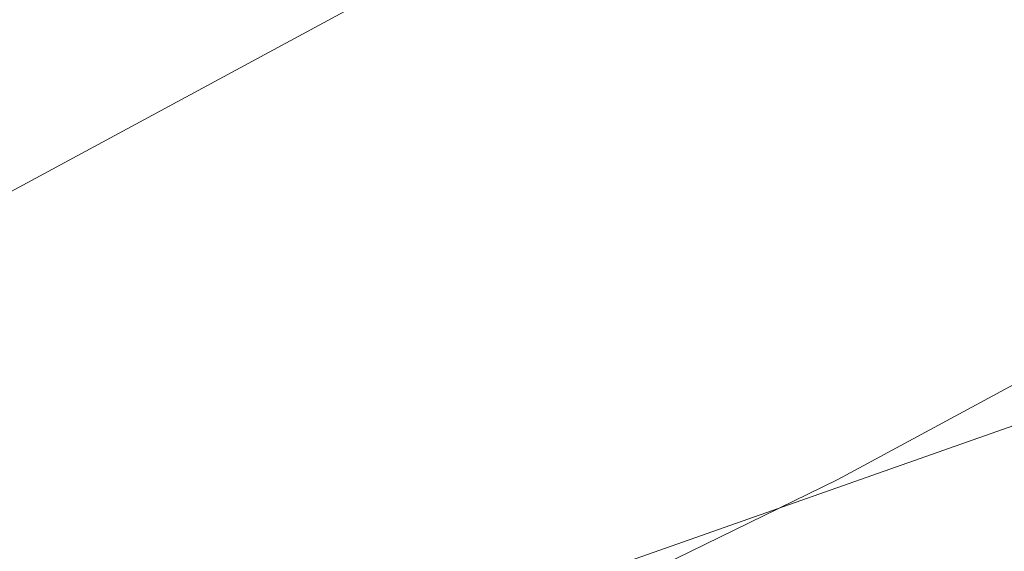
# Model space of a CAD drawing. Extents: x 1620613 to 1693141, y 557269 to 607790.
# Tile 936 of 1056: x 1620877.937 to 1620879.478, y 607338.018 to 607338.85. Entities that reach past the tile are written whole.
import ezdxf

# ---------------------------------------------------------------- set-up
doc = ezdxf.new("R2010")
doc.units = 0
doc.header["$LTSCALE"] = 10
doc.header["$MEASUREMENT"] = 0
for name, pattern in [('DGN Style 2', [7.346996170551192, 4.408197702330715, -2.938798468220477]), ('DGN Style 3', [10.28579463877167, 7.346996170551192, -2.938798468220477]), ('DGN Style 5', [5.142897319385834, 2.204098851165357, -2.938798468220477])]:
    doc.linetypes.add(name, pattern=pattern)
for name, color, linetype, lineweight in [('DT_X_Contour_Minor', 136, 'DGN Style 3', 0), ('PV_X_Driveway', 7, 'DGN Style 5', 0), ('SV_X_Top_of_Bank', 97, 'DGN Style 2', 0)]:
    doc.layers.add(name, color=color, linetype=linetype, lineweight=lineweight)

# ---------------------------------------------------------------- blocks, each defined once
blk = doc.blocks.new('*U1004')
at = {"layer": 'DT_X_Contour_Minor', "transparency": 33554559, "flags": 128}
for points, elevation in [([(-17.45736527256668, 52.90326992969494), (-21.39895877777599, 50.0977725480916), (-22.17212463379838, 49.54786270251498), (-22.80236784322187, 49.10048918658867), (-23.28968840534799, 48.75565200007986), (-23.63408632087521, 48.51335114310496), (-24.36191723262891, 48.00393063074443), (-24.86158497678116, 47.58533965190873), (-25.8147150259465, 46.71163209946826), (-27.22130737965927, 45.38280797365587), (-29.08136203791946, 43.59886727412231), (-34.64612420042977, 38.23486997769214), (-36.47441867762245, 36.47166088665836), (-37.78573048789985, 35.20503158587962), (-38.58005963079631, 34.43498207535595), (-38.85740610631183, 34.16151235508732), (-38.94539676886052, 34.04400650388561), (-38.93639807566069, 34.00681650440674), (-38.93534537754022, 33.99954533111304), (-38.93604386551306, 33.99367038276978), (-38.93849353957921, 33.98919165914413), (-38.94269439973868, 33.98610916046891), (-38.95623160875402, 33.97975079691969), (-38.96354734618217, 33.97610134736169), (-38.97534165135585, 33.96992177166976), (-38.99161452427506, 33.96121206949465), (-39.01236596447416, 33.94997224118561), (-39.11965601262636, 33.89161608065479), (-41.00425999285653, 32.35813691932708), (-41.41850579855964, 32.06585747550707), (-41.85355579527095, 31.84622449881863), (-42.30940998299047, 31.69923798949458), (-42.78606836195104, 31.62489794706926), (-45.05901724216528, 31.44748617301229), (-45.41155417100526, 31.3261421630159), (-45.47864930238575, 31.30298905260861), (-45.52884744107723, 31.28553429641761), (-45.56214858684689, 31.27377789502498), (-45.57855274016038, 31.26771984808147), (-45.60682844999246, 31.25629857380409), (-45.61209900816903, 31.25412344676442), (-45.61557950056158, 31.25263748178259), (-45.6172699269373, 31.25184067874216), (-45.61939097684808, 31.2506347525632), (-45.6221740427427, 31.24922665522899), (-45.63966620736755, 31.24067520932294), (-45.69890002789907, 31.21193393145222), (-45.82608510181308, 31.15654833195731), (-46.17424678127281, 31.00658998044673), (-46.74338506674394, 30.76205887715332), (-47.53349995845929, 30.42295502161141), (-49.93510847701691, 29.39258107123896), (-50.87372427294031, 28.98969278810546), (-51.88836527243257, 28.55380840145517), (-52.97903147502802, 28.08492791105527), (-54.14572288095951, 27.5830513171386), (-57.35826690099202, 26.20071892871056), (-58.58553470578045, 25.6693915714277), (-59.85793010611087, 25.11215879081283), (-61.17545310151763, 24.52902058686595), (-62.53810369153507, 23.91997695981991), (-66.2320087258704, 22.26132005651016), (-67.60640780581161, 21.64488324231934), (-68.95917626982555, 21.0395654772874), (-70.29031411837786, 20.44536676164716), (-71.5998213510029, 19.8622870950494), (-75.06299981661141, 18.3222333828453), (-76.39654123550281, 17.72836383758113), (-77.7997816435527, 17.10179548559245), (-79.27272104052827, 16.44252832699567), (-80.81535942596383, 15.7505623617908), (-85.0219937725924, 13.86172137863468), (-86.5189906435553, 13.18894839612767), (-87.85500549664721, 12.58726018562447), (-89.03003833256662, 12.05665674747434), (-90.04408915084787, 11.5971380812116), (-92.53358197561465, 10.46653466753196), (-93.46605290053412, 10.0434813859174), (-94.39634605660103, 9.622274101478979), (-95.32446144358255, 9.202912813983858), (-96.25039906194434, 8.785397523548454), (-98.7166623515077, 7.674484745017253), (-99.58089384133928, 7.285275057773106), (-100.32389084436, 6.950830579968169), (-100.9456533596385, 6.671151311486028), (-101.4461813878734, 6.446237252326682), (-102.6192768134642, 5.919486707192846), (-103.0579989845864, 5.720960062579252), (-103.4943439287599, 5.520443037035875), (-103.9283116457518, 5.317935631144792), (-104.3599021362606, 5.113437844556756), (-105.5076404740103, 4.565456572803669), (-105.9101584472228, 4.373629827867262), (-106.2569086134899, 4.209135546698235), (-106.5478909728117, 4.071973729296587), (-106.7831055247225, 3.962144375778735), (-107.3359872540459, 3.705709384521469), (-107.582444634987, 3.592054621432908), (-107.907155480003, 3.44341657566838), (-108.3101197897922, 3.25979524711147), (-108.7913375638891, 3.041190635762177), (-110.1789229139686, 2.411600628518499), (-110.6338851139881, 2.205665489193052), (-110.9580827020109, 2.060052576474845), (-111.1515156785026, 1.974761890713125), (-111.214184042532, 1.949793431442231), (-111.2069468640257, 1.96364050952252), (-111.2115937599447, 1.964845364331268), (-111.2309623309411, 1.958074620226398), (-111.2650525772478, 1.943328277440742), (-111.3138644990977, 1.920606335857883), (-111.4636585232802, 1.849380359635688), (-111.5138489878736, 1.825879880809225), (-111.5520748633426, 1.808797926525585), (-111.5783361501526, 1.798134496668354), (-111.5926328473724, 1.793889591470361), (-111.6148045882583, 1.791127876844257), (-111.6289791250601, 1.786770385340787), (-111.6548739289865, 1.775769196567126), (-111.6924890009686, 1.758124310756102), (-111.7418243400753, 1.733835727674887), (-111.8890122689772, 1.660207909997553), (-111.9556566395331, 1.62680212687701), (-112.0451988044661, 1.581805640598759), (-112.1576387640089, 1.525218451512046), (-112.2929765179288, 1.457040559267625), (-112.9779808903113, 1.111832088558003), (-114.4292185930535, -2.077517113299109), (-114.7156034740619, -2.707376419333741), (-114.9527991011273, -3.230090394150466), (-115.140805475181, -3.645659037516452), (-115.2796225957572, -3.954082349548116), (-115.5842159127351, -4.633684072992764), (-115.7192088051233, -4.895647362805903), (-115.8957424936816, -5.171835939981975), (-116.1138169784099, -5.46224980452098), (-116.373432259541, -5.766888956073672), (-117.6818987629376, -7.221730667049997), (-120.7368154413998, -10.20587712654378), (-121.3553677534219, -10.7922755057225), (-121.9017746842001, -11.27255073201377), (-122.3760362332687, -11.64670280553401), (-122.7781524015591, -11.91473172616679), (-123.7542683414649, -12.48797797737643), (-124.3046113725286, -12.81351193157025), (-125.2235535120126, -13.36017910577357), (-126.5110947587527, -14.1279794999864), (-128.1672351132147, -15.11691311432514), (-133.0750748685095, -18.04891371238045), (-134.6900997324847, -19.01396191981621), (-135.8542945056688, -19.71010609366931), (-136.5676591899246, -20.13734623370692), (-136.8301937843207, -20.29568234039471), (-136.929179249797, -20.35937324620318), (-137.0337521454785, -20.42665931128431), (-137.273231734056, -20.58074932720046), (-137.6476180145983, -20.82164329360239), (-138.1569109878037, -21.14934121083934), (-139.6949011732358, -22.1389409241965), (-140.3494626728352, -22.54464155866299), (-141.1596545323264, -23.01954367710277), (-142.125476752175, -23.56364727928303), (-143.2469293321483, -24.17695236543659), (-148.8435122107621, -27.20051289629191), (-155.6668337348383, -30.52728392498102), (-156.9690717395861, -31.16036576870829), (-157.9515050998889, -31.63385228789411), (-158.6141338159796, -31.9477434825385), (-158.9569578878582, -32.10203935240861), (-159.4447492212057, -32.30070123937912), (-159.6311749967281, -32.37850830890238), (-159.8246088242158, -32.46293310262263), (-160.0250507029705, -32.55397562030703), (-160.232500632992, -32.65163586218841), (-160.7950445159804, -32.9208868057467), (-161.0059018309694, -33.00597154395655), (-161.2165658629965, -33.05928755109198), (-161.4270366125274, -33.08083482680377), (-161.6373140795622, -33.07061337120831), (-162.1977962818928, -33.00099784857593), (-162.5945986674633, -33.09803384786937), (-163.3646441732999, -33.44135348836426), (-164.5079327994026, -34.03095676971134), (-166.0244645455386, -34.86684369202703), (-170.5662066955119, -37.42425367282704), (-172.2728793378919, -38.35526261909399), (-173.9865906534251, -39.23023197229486), (-175.7073406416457, -40.04916173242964), (-177.435129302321, -40.81205189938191), (-182.0519506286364, -42.77170622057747), (-183.6363930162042, -43.44221749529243), (-184.9271041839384, -43.98401057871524), (-185.9240841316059, -44.39708547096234), (-186.6273328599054, -44.68144217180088), (-188.1110211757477, -45.26810245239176), (-188.6012821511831, -45.46267125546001), (-188.9592988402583, -45.60638245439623), (-189.1850712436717, -45.69923604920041), (-189.2785993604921, -45.74123203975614), (-189.3516819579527, -45.78541120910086), (-189.6950575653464, -45.99428155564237), (-190.6703724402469, -46.58775821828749), (-192.2776265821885, -47.56584119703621), (-194.5168199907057, -48.92853049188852), (-201.330588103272, -53.07517703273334), (-203.5688460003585, -54.43730063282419), (-205.1732936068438, -55.41368652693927), (-206.143930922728, -56.00433471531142), (-206.4807579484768, -56.20924519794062), (-206.5338829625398, -56.24135621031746), (-206.56011325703, -56.25664552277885), (-206.5989603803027, -56.27843020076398), (-206.6504243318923, -56.30671024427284), (-206.71450511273, -56.34148565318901), (-207.042988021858, -56.51892674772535), (-216.8652858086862, -60.26712173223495), (-218.7128353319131, -60.9722375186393), (-220.04592770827, -61.48121559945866), (-220.8645629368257, -61.79405597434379), (-221.1687410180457, -61.91075864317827), (-221.2939397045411, -61.96044881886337), (-221.6560887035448, -62.10013437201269), (-222.648636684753, -62.48192339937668), (-224.2715836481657, -63.10581590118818), (-226.5249295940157, -63.97181187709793), (-233.3743840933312, -66.60393911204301), (-235.7518862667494, -67.51956538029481), (-237.7473019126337, -68.29234875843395), (-239.3606310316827, -68.92228924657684), (-240.5918736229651, -69.40938684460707), (-243.3657384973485, -70.51785658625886), (-244.3541457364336, -70.9117544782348), (-245.2389687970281, -71.2620958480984), (-246.0202076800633, -71.56888069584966), (-246.6978623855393, -71.83210902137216), (-248.3668293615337, -72.47597585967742), (-248.9959418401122, -72.7096468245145), (-249.6315540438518, -72.92775959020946), (-250.2736659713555, -73.1303141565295), (-250.922277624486, -73.31731052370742), (-252.6605749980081, -73.79522323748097), (-253.3777047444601, -73.97307582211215), (-254.2253709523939, -74.14819904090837), (-255.2035736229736, -74.32059289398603), (-256.3123127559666, -74.49025738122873), (-259.4429990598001, -74.9390568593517), (-259.9788609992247, -75.2542390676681), (-259.2384320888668, -75.86318608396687), (-257.2217123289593, -76.76589790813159), (-253.9287017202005, -77.96237454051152), (-243.4456189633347, -81.5446653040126), (-239.9443442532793, -82.67948381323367), (-237.3028321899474, -83.39722126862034), (-235.5210827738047, -83.69787767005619), (-234.599096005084, -83.58145301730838), (-233.2868148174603, -82.71487920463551), (-232.5237475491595, -82.61634619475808), (-231.218756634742, -82.97067752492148), (-229.3718420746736, -83.77787319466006), (-226.9830038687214, -85.03793320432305), (-219.8902037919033, -89.00191234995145), (-217.497983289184, -90.29225249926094), (-215.6409218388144, -91.19028858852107), (-214.3190194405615, -91.6960206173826), (-213.532276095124, -91.80944858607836), (-212.1478392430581, -91.58885108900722), (-211.5918114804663, -91.45855411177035), (-210.9620558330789, -91.23311130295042), (-210.2585722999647, -90.91252266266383), (-209.4813608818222, -90.49678819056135), (-207.310493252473, -89.26130182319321), (-206.5328441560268, -88.82721764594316), (-205.8280475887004, -88.45157989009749), (-205.1961035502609, -88.13438855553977), (-204.6370120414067, -87.87564364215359), (-203.2432380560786, -87.26358576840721), (-202.625732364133, -87.00239332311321), (-201.8185457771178, -86.67785939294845), (-200.8216782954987, -86.28998397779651), (-199.63512991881, -85.83876707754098), (-196.2180930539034, -84.55106669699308), (-194.9945850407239, -84.07257631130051), (-193.8868386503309, -83.60288043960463), (-192.8948538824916, -83.14197908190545), (-192.018630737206, -82.68987223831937), (-189.8363845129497, -81.49598000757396), (-188.9887605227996, -81.05798606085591), (-188.0825732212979, -80.63942339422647), (-187.1178226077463, -80.2402920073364), (-186.0945086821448, -79.86059190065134), (-183.2875871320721, -78.87396665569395), (-182.3396351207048, -78.53955701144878), (-181.6009702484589, -78.276297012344), (-181.0715925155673, -78.08418665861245), (-180.7515019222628, -77.96322594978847), (-180.1769765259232, -77.73553025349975), (-179.8737207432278, -77.61785036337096), (-179.3948474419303, -77.4355824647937), (-178.7403566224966, -77.1887265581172), (-177.9102482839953, -76.87728264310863), (-175.4624693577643, -75.96064819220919), (-174.3456440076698, -75.53590440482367), (-172.8310021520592, -74.94914888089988), (-170.9185437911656, -74.20038162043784), (-168.6082689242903, -73.28960262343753), (-161.9171139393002, -70.64484298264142), (-159.6972275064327, -69.7679149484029), (-158.0559344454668, -69.12070057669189), (-156.9932347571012, -68.70319986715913), (-156.5091284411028, -68.51541282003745), (-155.9896360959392, -68.32093224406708), (-155.7559475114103, -68.21733815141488), (-155.4445010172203, -68.05241630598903), (-155.0552966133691, -67.82616670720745), (-154.5883343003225, -67.5385893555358), (-153.2394242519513, -66.68994607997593), (-152.7152412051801, -66.37564430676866), (-152.1543746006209, -66.06922144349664), (-151.5568244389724, -65.77067749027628), (-150.9225907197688, -65.480012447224), (-149.182389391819, -64.71541087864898), (-148.3115284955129, -64.34412459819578), (-147.0040968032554, -63.80371693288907), (-145.2600943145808, -63.09418788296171), (-143.0795210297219, -62.21553744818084), (-136.6825645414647, -59.64697444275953), (-134.4940270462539, -58.77966739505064), (-132.726131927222, -58.10416850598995), (-131.378879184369, -57.62047777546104), (-130.4522688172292, -57.32859520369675), (-128.5421643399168, -56.8059858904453), (-127.9128130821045, -56.63172460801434), (-127.4573376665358, -56.50089774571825), (-127.1757380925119, -56.41350530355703), (-127.0680143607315, -56.36954728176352), (-126.9710139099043, -56.26575682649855), (-126.7956728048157, -56.1396739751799), (-126.7287661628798, -56.11255874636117), (-126.6031924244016, -56.08524856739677), (-126.418951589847, -56.05774343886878), (-126.176043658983, -56.03004336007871), (-125.4500663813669, -55.9559165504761), (-125.2042487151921, -55.92880988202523), (-125.0112786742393, -55.90308498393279), (-124.8711562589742, -55.87874185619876), (-124.7838814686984, -55.85578049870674), (-124.6216121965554, -55.79639257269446), (-124.5715618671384, -55.77771408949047), (-124.5431128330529, -55.76621958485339), (-124.5362650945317, -55.76190905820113), (-124.5510186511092, -55.76478251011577), (-124.6191631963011, -55.78202368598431), (-124.5718470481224, -55.75624373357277), (-124.3787901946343, -55.66597299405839), (-124.0399926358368, -55.511211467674), (-123.555454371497, -55.29195915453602), (-122.0690313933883, -54.62129860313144), (-121.5602130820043, -54.39369512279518), (-121.1485753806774, -54.21388009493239), (-120.834118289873, -54.0818535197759), (-120.6168418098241, -53.99761539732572), (-120.1670120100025, -53.83669834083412), (-119.9940170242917, -53.77017708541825), (-119.8124044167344, -53.69130111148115), (-119.622174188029, -53.60007041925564), (-119.42332633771, -53.49648500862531), (-118.8815752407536, -53.20378428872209), (-118.7012260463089, -53.10660114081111), (-118.5664917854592, -53.03457723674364), (-118.4773724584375, -52.98771257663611), (-118.4338680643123, -52.96600716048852), (-118.378676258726, -52.94167170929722), (-118.3462711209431, -52.92746957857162), (-118.2904495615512, -52.90311477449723), (-118.211211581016, -52.86860729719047), (-118.108557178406, -52.82394714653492), (-117.8035902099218, -52.69131651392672), (-117.7033780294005, -52.64756809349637), (-117.6314667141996, -52.61579580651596), (-117.5878562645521, -52.59599965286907), (-117.5725466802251, -52.58817963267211), (-117.5694556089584, -52.58329442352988), (-117.5023191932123, -52.5537070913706), (-117.3032282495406, -52.46860900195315), (-116.9721827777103, -52.32800015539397), (-116.5091827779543, -52.1318805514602), (-115.0985767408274, -51.53488059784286), (-114.5787590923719, -51.31273690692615), (-114.0772606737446, -51.09405579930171), (-113.594081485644, -50.87883727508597), (-113.1292215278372, -50.66708133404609), (-111.914020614, -50.10701560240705), (-111.4423497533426, -49.89071825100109), (-110.938737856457, -49.6618754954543), (-110.4031849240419, -49.42048733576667), (-109.8356909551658, -49.16655377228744), (-108.2797856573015, -48.47267039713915), (-107.637205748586, -48.18686541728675), (-106.8763949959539, -47.84986300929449), (-105.9973533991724, -47.46166317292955), (-105.0000809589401, -47.02226590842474), (-102.1830466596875, -45.78227663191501), (-101.0416261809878, -45.27859689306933), (-99.730140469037, -44.69754963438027), (-98.24858952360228, -44.03913485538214), (-96.59697334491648, -43.3033525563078), (-91.96590989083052, -41.23810973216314), (-90.26453862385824, -40.47824782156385), (-88.63372241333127, -39.7475942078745), (-87.07346125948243, -39.0461488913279), (-85.58375516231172, -38.37391187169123), (-81.70527897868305, -36.62022421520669), (-80.33508533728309, -36.00080075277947), (-79.13336155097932, -35.4577961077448), (-78.1001076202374, -34.99121027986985), (-77.23532354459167, -34.60104326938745), (-75.15385914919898, -33.66248966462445), (-74.2553197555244, -33.25839136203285), (-73.12079987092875, -32.75001165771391), (-71.75029949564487, -32.13735055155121), (-70.14381862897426, -31.4204080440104), (-65.54522899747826, -29.36951948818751), (-63.95151954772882, -28.65803548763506), (-62.61933342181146, -28.0617499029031), (-61.54867061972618, -27.58066273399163), (-60.73953114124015, -27.21477398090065), (-58.93052363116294, -26.39266852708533), (-58.31693849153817, -26.11331703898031), (-57.83293870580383, -25.89184166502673), (-57.47852427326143, -25.72824240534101), (-57.25369519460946, -25.62251925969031), (-56.82693145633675, -25.41775902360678), (-56.65531035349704, -25.33478436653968), (-56.46051984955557, -25.23943057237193), (-56.24255994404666, -25.13169764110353), (-56.0014306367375, -25.01158557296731), (-55.32752661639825, -24.67478120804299), (-55.05126318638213, -24.53896794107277), (-54.72790091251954, -24.38413141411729), (-54.35743979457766, -24.21027162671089), (-53.93987983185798, -24.01738857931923), (-52.76358814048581, -23.47766943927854), (-52.37750348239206, -23.30100356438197), (-52.10146827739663, -23.1757952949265), (-51.93548252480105, -23.10204463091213), (-51.87954622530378, -23.07975157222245), (-51.87711536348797, -23.08891355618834), (-51.86492463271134, -23.08638447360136), (-51.83017558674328, -23.07192573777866), (-51.77286822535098, -23.04553734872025), (-51.69300254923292, -23.00721930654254), (-51.44994965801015, -22.88913165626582), (-51.31643438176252, -22.82435836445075), (-51.09817822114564, -22.71860422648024), (-50.7951811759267, -22.5718692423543), (-50.40744324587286, -22.38415341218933), (-48.4002708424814, -21.41252423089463), (-48.36751615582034, -20.77412141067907), (-48.22934931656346, -20.45036320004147), (-47.82888652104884, -19.75268977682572), (-47.16612776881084, -18.68110114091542), (-46.24107306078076, -17.23559729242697), (-43.42453256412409, -12.8823667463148), (-42.35470139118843, -11.39228932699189), (-41.25761324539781, -10.18697997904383), (-40.13326812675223, -9.266438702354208), (-38.98166603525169, -8.63066549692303), (-35.87438449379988, -7.314961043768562), (-34.83209626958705, -6.873628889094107), (-34.0356927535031, -6.536410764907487), (-33.48517394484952, -6.303306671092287), (-33.18053984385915, -6.174316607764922), (-32.69602851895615, -5.96916181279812), (-32.28319507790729, -5.712428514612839), (-31.40807824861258, -5.096094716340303), (-30.07067803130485, -4.120160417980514), (-28.27099442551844, -2.784625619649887), (-22.85546029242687, 1.256267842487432), (-20.95785962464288, 2.654420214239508), (-19.32670822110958, 3.818207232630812), (-17.96200608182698, 4.747628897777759), (-16.86375320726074, 5.442685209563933), (-14.29034455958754, 6.983681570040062), (-13.4230960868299, 7.5066692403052), (-12.75140715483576, 7.919884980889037), (-12.2752777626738, 8.223328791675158), (-11.99470791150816, 8.417000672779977), (-11.50726769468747, 8.787096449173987), (-11.10789761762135, 9.047810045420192), (-10.27536754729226, 9.552379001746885), (-9.009677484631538, 10.30080331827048), (-7.310827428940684, 11.2930829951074), (-2.203013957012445, 14.26430261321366), (-0.4445038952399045, 15.288643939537), (1.00016618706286, 16.13325320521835), (2.130996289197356, 16.79813040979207), (2.947986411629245, 17.28327555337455), (4.70817343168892, 18.33735318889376), (5.556006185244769, 18.85372868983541), (6.779364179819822, 19.61229696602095), (8.37824741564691, 20.61305801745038), (10.35265589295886, 21.85601184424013), (16.11844548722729, 25.49347908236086), (18.05360645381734, 26.71963120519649), (19.53474715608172, 27.66998714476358), (20.56186759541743, 28.34454690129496), (21.13496777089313, 28.7433104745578), (22.05787455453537, 29.43895175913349), (22.41446905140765, 29.54562768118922), (22.79207245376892, 29.34392448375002), (23.19068476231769, 28.83384216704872), (23.61030597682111, 28.01538073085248), (25.61755909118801, 23.47634274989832)], 0.6000414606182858), ([(-19.69856338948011, 52.66703538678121), (-22.97917621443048, 50.33200244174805), (-23.62268697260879, 49.87430905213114), (-24.14724232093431, 49.50195728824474), (-24.55284226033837, 49.21494715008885), (-24.83948679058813, 49.01327863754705), (-25.44526499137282, 48.58928477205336), (-25.8611415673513, 48.24088889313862), (-26.65443764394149, 47.51369665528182), (-27.82515322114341, 46.40770805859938), (-29.37328829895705, 44.92292310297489), (-34.00487450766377, 40.45843474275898), (-35.55615833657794, 38.95139871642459), (-36.73632016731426, 37.77865690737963), (-37.54535999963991, 36.94020931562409), (-37.98327783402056, 36.43605594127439), (-39.16094306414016, 34.86336003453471), (-39.04050473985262, 34.36560984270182), (-39.02641544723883, 34.2682926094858), (-39.03576399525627, 34.18966242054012), (-39.06855038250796, 34.12971927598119), (-39.12477461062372, 34.0884631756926), (-39.30595633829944, 34.00336296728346), (-39.40387001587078, 33.95451880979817), (-39.56172475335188, 33.87181149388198), (-39.77952055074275, 33.75524101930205), (-40.05725740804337, 33.6048073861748), (-41.49322521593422, 32.82376972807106), (-41.86682246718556, 32.51977822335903), (-41.94894109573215, 32.46183777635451), (-42.03518387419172, 32.41829850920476), (-42.12555080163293, 32.3891604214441), (-42.22004187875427, 32.37442351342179), (-42.67062325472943, 32.33925402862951), (-44.52491818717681, 31.70100150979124), (-44.87782919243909, 31.57921938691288), (-45.14186437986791, 31.48740981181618), (-45.31702374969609, 31.42557278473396), (-45.40330730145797, 31.39370830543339), (-45.51489568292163, 31.34869975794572), (-45.55203357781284, 31.33363400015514), (-45.57975597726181, 31.3221931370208), (-45.59806288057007, 31.31437716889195), (-45.60695428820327, 31.31018609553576), (-45.61811071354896, 31.30384309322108), (-45.63274925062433, 31.29643669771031), (-45.6682975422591, 31.2789747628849), (-45.72475558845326, 31.25145728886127), (-45.80212338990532, 31.21388427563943), (-46.03631719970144, 31.10028218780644), (-46.21665420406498, 31.01860475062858), (-46.58201985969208, 30.85877400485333), (-47.13241416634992, 30.62078995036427), (-47.86783712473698, 30.30465258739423), (-50.07566988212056, 29.35741520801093), (-50.93855268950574, 28.98703429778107), (-51.87132654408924, 28.58631960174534), (-52.87399144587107, 28.15527112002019), (-53.94654739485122, 27.69388885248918), (-56.89988465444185, 26.42309109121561), (-58.06257946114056, 25.91916534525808), (-59.33566093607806, 25.36048642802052), (-60.71912907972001, 24.74705433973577), (-62.21298389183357, 24.07886908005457), (-66.34377894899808, 22.22403749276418), (-67.84851839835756, 21.54901817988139), (-69.2646404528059, 20.915083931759), (-70.59214511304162, 20.32223474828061), (-71.83103237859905, 19.77047062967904), (-75.01657522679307, 18.35387973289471), (-76.27740395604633, 17.79226561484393), (-77.67073300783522, 17.16986643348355), (-79.19656238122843, 16.48668218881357), (-80.85489207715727, 15.74271288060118), (-85.45377169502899, 13.67774797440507), (-87.07017853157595, 12.95140588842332), (-88.4702393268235, 12.32110330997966), (-89.65395408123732, 11.78684023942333), (-90.62132279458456, 11.34861667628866), (-92.9125113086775, 10.30807318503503), (-93.7707048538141, 9.91871885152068), (-94.62689410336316, 9.531063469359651), (-95.48107905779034, 9.145107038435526), (-96.33325971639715, 8.76084955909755), (-98.60306907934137, 7.738428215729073), (-99.40987567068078, 7.375095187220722), (-100.1279384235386, 7.051912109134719), (-100.7572573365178, 6.768878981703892), (-101.2978324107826, 6.525995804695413), (-102.6210408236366, 5.93184059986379), (-103.1047424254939, 5.713238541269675), (-103.5634409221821, 5.503048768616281), (-103.9971363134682, 5.301271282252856), (-104.4058285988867, 5.107906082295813), (-105.4623372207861, 4.603481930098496), (-105.8398135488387, 4.423677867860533), (-106.1798610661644, 4.26258379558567), (-106.4824797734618, 4.120199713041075), (-106.747669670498, 3.996525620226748), (-107.4049376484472, 3.691674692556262), (-107.6804949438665, 3.564470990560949), (-108.0142158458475, 3.411498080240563), (-108.406100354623, 3.232755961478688), (-108.8561484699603, 3.028244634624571), (-110.1338282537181, 2.448522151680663), (-110.552566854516, 2.259257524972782), (-110.8505228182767, 2.126255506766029), (-111.0276961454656, 2.049516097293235), (-111.08408683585, 2.029039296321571), (-111.0734184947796, 2.049451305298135), (-111.080268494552, 2.051227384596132), (-111.1088197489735, 2.041246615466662), (-111.1590722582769, 2.01950899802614), (-111.2310260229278, 1.986014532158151), (-111.4518377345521, 1.881020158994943), (-111.5258236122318, 1.846378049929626), (-111.582172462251, 1.821197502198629), (-111.6208842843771, 1.805478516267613), (-111.6419590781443, 1.799221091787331), (-111.6746424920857, 1.795150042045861), (-111.6955372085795, 1.788726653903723), (-111.7337087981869, 1.772509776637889), (-111.7891572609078, 1.746499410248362), (-111.8618825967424, 1.710695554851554), (-112.0788526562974, 1.602160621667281), (-112.1770932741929, 1.55291708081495), (-112.3090875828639, 1.486587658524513), (-112.4748355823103, 1.403172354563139), (-112.6743372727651, 1.302671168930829), (-113.6841037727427, 0.7937985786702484), (-115.0783100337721, -2.270214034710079), (-115.3522554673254, -2.863819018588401), (-115.5765747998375, -3.331485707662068), (-115.7512680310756, -3.67321410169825), (-115.8763351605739, -3.88900420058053), (-116.1436793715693, -4.296526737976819), (-116.3361288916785, -4.53254616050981), (-116.712969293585, -4.934962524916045), (-117.2742005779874, -5.503775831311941), (-118.0198227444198, -6.238986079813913), (-120.2540030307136, -8.421409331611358), (-121.0628229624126, -9.181990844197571), (-121.8136475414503, -9.82691794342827), (-122.5064767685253, -10.35619062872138), (-123.1413106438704, -10.76980890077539), (-124.7568738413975, -11.71858507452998), (-125.4910743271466, -12.1518302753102), (-126.4820033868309, -12.73998374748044), (-127.7296610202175, -13.48304549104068), (-129.2340472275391, -14.38101550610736), (-133.5880485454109, -16.98214657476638), (-135.0237390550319, -17.84016853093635), (-136.0653095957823, -18.46338609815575), (-136.7127601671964, -18.85179927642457), (-136.9660907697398, -19.0054080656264), (-137.1161457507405, -19.10195898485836), (-137.6377050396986, -19.43754950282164), (-141.3087850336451, -21.79965801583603), (-142.3010540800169, -22.41467155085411), (-143.5292477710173, -23.13458965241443), (-144.9933661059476, -23.95941232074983), (-146.6934090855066, -24.88913955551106), (-155.1774338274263, -29.47264397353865), (-158.1466348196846, -30.92030429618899), (-158.713309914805, -31.19579288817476), (-159.1408204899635, -31.40183281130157), (-159.4291665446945, -31.53842406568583), (-159.5783480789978, -31.60556665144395), (-159.7906128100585, -31.69201532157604), (-159.8883121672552, -31.73380688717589), (-160.0222116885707, -31.79434508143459), (-160.1923113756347, -31.87362990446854), (-160.3986112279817, -31.97166135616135), (-160.9970110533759, -32.25807406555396), (-161.2066706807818, -32.35040008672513), (-161.3868496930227, -32.41256861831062), (-161.5375480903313, -32.44457966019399), (-161.6587658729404, -32.44643321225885), (-161.9427058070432, -32.41116603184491), (-162.2622683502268, -32.52707462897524), (-163.0080010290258, -32.90125080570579), (-164.1799038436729, -33.53369456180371), (-165.7779767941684, -34.42440589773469), (-170.6077315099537, -37.14399289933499), (-172.4226320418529, -38.13404136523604), (-174.2450176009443, -39.06449651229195), (-176.0748881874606, -39.93535834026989), (-177.9122438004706, -40.74662684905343), (-182.8218388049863, -42.83055178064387), (-184.4818742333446, -43.53374406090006), (-185.779784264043, -44.08037720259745), (-186.7155688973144, -44.47045120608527), (-187.2892281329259, -44.70396607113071), (-188.3361522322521, -45.11792686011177), (-188.6820914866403, -45.25521901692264), (-188.9347161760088, -45.35662489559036), (-189.0940263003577, -45.42214449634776), (-189.1600218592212, -45.451777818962), (-189.2115905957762, -45.4829516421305), (-189.4617345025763, -45.63511273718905), (-190.1734896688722, -46.0682156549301), (-191.3468560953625, -46.78226039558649), (-201.688822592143, -53.07604850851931), (-205.38679917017, -54.64874049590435), (-205.8096564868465, -54.82854462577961), (-206.0697906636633, -54.93912351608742), (-206.167201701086, -54.98047716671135), (-206.2714584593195, -55.02426665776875), (-208.0122552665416, -55.75542891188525), (-208.5894353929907, -55.98843138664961), (-209.5623374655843, -56.36879869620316), (-210.9309614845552, -56.89653084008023), (-212.695307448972, -57.57162781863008), (-217.9278592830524, -59.56837287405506), (-219.6532586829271, -60.22691584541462), (-220.9050430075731, -60.70498596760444), (-221.6832122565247, -61.00258324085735), (-221.9877664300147, -61.11970766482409), (-222.1684241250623, -61.19140899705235), (-222.5113793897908, -61.32394815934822), (-223.404751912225, -61.66778964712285), (-224.8485416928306, -62.22293346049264), (-226.8427487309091, -62.98937959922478), (-232.8945238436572, -65.31497240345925), (-235.0483319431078, -66.14522009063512), (-236.9709249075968, -66.89176854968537), (-238.6623027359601, -67.5546177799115), (-240.1224654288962, -68.13376778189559), (-243.7079457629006, -69.56656881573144), (-244.9504880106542, -70.0621904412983), (-245.9890045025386, -70.47445454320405), (-246.8234952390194, -70.80336112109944), (-247.453960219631, -71.0489101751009), (-248.8631658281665, -71.59256428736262), (-249.4288484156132, -71.79934764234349), (-250.068991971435, -72.0119571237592), (-250.7835964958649, -72.23039273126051), (-251.57266198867, -72.45465446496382), (-253.7761179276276, -73.0604539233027), (-254.6851475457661, -73.28589885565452), (-255.7596444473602, -73.50788405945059), (-256.9996086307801, -73.72640953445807), (-258.4050400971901, -73.94147528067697), (-262.3734803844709, -74.51037096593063), (-263.0527359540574, -74.90989415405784), (-262.1141724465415, -75.68179195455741), (-259.5577898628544, -76.8260643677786), (-255.3835882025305, -78.34271139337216), (-242.0952916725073, -82.8836029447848), (-237.6840457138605, -84.33988916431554), (-234.4165302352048, -85.3030791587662), (-232.2927452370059, -85.77317292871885), (-231.3126907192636, -85.75017047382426), (-230.2241859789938, -85.03136896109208), (-229.5912405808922, -84.9496382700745), (-228.508782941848, -85.24354733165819), (-226.9768130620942, -85.91309614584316), (-224.995330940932, -86.95828471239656), (-219.112028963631, -90.24630722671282), (-217.1124980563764, -91.31418354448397), (-215.5263818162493, -92.05179561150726), (-214.3536802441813, -92.45914342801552), (-213.5943933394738, -92.53622699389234), (-212.1208478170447, -92.30143083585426), (-211.5290315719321, -92.16274735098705), (-210.858741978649, -91.92279401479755), (-210.1099790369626, -91.58157082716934), (-209.28274274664, -91.13907778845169), (-206.9721481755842, -89.82406988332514), (-206.1693524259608, -89.3729833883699), (-205.4939111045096, -89.0059798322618), (-204.9458242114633, -88.72305921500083), (-204.5250917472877, -88.52422153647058), (-203.5729444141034, -88.10609831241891), (-203.0896583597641, -87.90451251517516), (-202.3539106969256, -87.61334754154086), (-201.3657014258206, -87.2326033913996), (-200.1250305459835, -86.76228006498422), (-196.4799593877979, -85.38864562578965), (-195.1748011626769, -84.87822341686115), (-193.9931298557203, -84.3771826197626), (-192.9349454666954, -83.88552323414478), (-192.0002479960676, -83.40324526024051), (-189.6723706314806, -82.12967921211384), (-188.7681808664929, -81.66245595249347), (-187.8015195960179, -81.21596070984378), (-186.7723868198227, -80.79019348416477), (-185.6807825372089, -80.38515427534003), (-182.6865424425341, -79.33268707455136), (-181.6753293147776, -78.97596076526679), (-180.8873700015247, -78.69513223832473), (-180.3226645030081, -78.49020149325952), (-179.9812128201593, -78.36116853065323), (-179.3683467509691, -78.11827767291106), (-179.0742228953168, -78.00374266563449), (-178.6515008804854, -77.84230578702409), (-178.1001807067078, -77.63396703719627), (-177.4202623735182, -77.37872641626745), (-175.4356826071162, -76.63554893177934), (-174.4497595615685, -76.25938664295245), (-172.9804252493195, -75.68828288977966), (-171.0276796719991, -74.92223767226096), (-168.5915228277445, -73.96125099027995), (-161.4505562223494, -71.13869788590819), (-159.0869534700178, -70.20488320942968), (-157.3518701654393, -69.52035400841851), (-156.2453063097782, -69.08511028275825), (-155.7672619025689, -68.89915203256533), (-155.3305027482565, -68.73564399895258), (-155.1340308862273, -68.64854807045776), (-154.8721846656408, -68.50989130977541), (-154.5449640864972, -68.31967371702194), (-154.1523691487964, -68.07789529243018), (-153.0182835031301, -67.36440505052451), (-152.5775806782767, -67.10015827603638), (-152.1060364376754, -66.84253563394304), (-151.6036507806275, -66.5915371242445), (-151.0704237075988, -66.34716274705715), (-149.6073629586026, -65.7043299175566), (-148.8065406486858, -65.3646077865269), (-147.5013692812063, -64.82756601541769), (-145.6918488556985, -64.09320460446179), (-143.3779793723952, -63.16152355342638), (-136.5351953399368, -60.41394789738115), (-134.2126801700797, -59.4912702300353), (-132.377222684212, -58.78391897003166), (-131.0288228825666, -58.29189411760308), (-130.1674807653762, -58.01519567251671), (-128.5199786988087, -57.56443502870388), (-127.9697858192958, -57.40625049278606), (-127.5548337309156, -57.26976736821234), (-127.275122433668, -57.15498565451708), (-127.1306519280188, -57.06190535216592), (-126.7720180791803, -56.67816723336), (-126.1237401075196, -56.21200879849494), (-125.9842667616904, -56.12277422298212), (-125.843680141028, -56.05485268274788), (-125.7019802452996, -56.00824417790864), (-125.5591670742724, -55.98294870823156), (-125.1768475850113, -55.94391150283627), (-125.0332902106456, -55.9244748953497), (-124.8893577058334, -55.89544297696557), (-124.7450500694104, -55.85681574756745), (-124.6003673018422, -55.80859320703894), (-124.2140464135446, -55.66720601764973), (-124.0948896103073, -55.62273741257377), (-124.0271598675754, -55.59537198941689), (-124.0108571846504, -55.58510974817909), (-124.0459815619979, -55.59195068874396), (-124.2082159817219, -55.63299743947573), (-124.2072954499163, -55.62203224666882), (-124.0828580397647, -55.5583516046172), (-123.8349037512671, -55.44195551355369), (-123.4634325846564, -55.27284397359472), (-122.3081536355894, -54.75159260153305), (-121.9045513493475, -54.57178320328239), (-121.5602037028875, -54.42329353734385), (-121.2751106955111, -54.30612360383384), (-121.0492723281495, -54.22027340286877), (-120.5260428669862, -54.03309917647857), (-120.3248199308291, -53.95572350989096), (-120.1135732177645, -53.86397717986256), (-119.8923027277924, -53.75786018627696), (-119.6610084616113, -53.63737252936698), (-119.0308587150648, -53.29691122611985), (-118.8210815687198, -53.18387050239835), (-118.6643624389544, -53.10009430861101), (-118.5607013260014, -53.04558264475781), (-118.5100982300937, -53.02033551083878), (-118.445900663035, -52.99202919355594), (-118.4082079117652, -52.9755096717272), (-118.3432778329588, -52.94718084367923), (-118.2511104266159, -52.90704270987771), (-117.7769766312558, -52.70082302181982), (-117.6604126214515, -52.64993608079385), (-117.5767673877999, -52.61297944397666), (-117.5260409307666, -52.58995311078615), (-117.5082332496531, -52.58085708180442), (-117.5046378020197, -52.57517474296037), (-117.4425207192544, -52.54752018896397), (-117.2588660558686, -52.46881828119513), (-116.9536738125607, -52.33906901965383), (-116.5269439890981, -52.15827240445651), (-115.2269476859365, -51.60808495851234), (-114.7389264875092, -51.39922886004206), (-114.2498601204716, -51.18530114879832), (-113.759748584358, -50.96630182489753), (-113.2685918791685, -50.74223088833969), (-111.95744710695, -50.13794624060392), (-111.4485363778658, -49.90457154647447), (-110.9051627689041, -49.65766094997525), (-110.327326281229, -49.39721445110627), (-109.7150269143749, -49.12323204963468), (-108.0362780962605, -48.37456444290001), (-107.3639307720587, -48.07542310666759), (-106.6059504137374, -47.73949980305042), (-105.7623370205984, -47.3667945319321), (-104.833090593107, -46.95730729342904), (-102.2409227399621, -45.8162987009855), (-101.1565342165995, -45.33762621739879), (-99.84749453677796, -44.75736521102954), (-98.31380370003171, -44.07551568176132), (-96.55546170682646, -43.29207762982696), (-91.56701484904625, -41.06745812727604), (-89.76278223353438, -40.26181413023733), (-88.09141953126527, -39.51334676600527), (-86.5529267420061, -38.82205603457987), (-85.14730386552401, -38.18794193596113), (-81.57613607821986, -36.57320651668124), (-80.31450878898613, -36.00286264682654), (-79.20800276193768, -35.5028826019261), (-78.25661799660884, -35.07326638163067), (-77.46035449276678, -34.7140139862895), (-75.54381349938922, -33.84982603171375), (-74.6826008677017, -33.4626414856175), (-73.53636871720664, -32.9492288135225), (-72.10511704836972, -32.3095880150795), (-70.38884586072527, -31.54371909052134), (-65.43209666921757, -29.33309779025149), (-63.72753570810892, -28.57223248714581), (-62.33141471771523, -27.94760255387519), (-61.24373369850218, -27.45920798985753), (-60.4644926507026, -27.1070487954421), (-58.797769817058, -26.34960476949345), (-58.23244526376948, -26.09222523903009), (-57.78651372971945, -25.88816966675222), (-57.45997521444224, -25.73743805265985), (-57.25282971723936, -25.64003039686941), (-56.85963241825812, -25.45137525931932), (-56.69481242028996, -25.37157956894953), (-56.49525040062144, -25.27368385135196), (-56.26094635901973, -25.15768810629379), (-55.99190029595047, -25.02359233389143), (-55.22812143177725, -24.64187023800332), (-54.92668235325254, -24.49329798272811), (-54.59519926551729, -24.3338727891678), (-54.23367216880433, -24.16359465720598), (-53.84210106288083, -23.98246358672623), (-52.75785276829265, -23.48497681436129), (-52.40194051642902, -23.32227899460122), (-52.14738998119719, -23.20730061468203), (-51.99420116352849, -23.14004167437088), (-51.94237406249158, -23.12050217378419), (-51.93931741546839, -23.13202275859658), (-51.92398838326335, -23.12884260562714), (-51.8802937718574, -23.11066170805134), (-51.8082335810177, -23.07748006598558), (-51.70780781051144, -23.02929767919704), (-51.40218498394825, -22.88081032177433), (-51.2431828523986, -22.80366298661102), (-50.99539357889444, -22.68358649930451), (-50.65881716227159, -22.5205808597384), (-48.98076792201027, -21.70824775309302), (-48.57046440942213, -21.50972802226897), (-48.27906813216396, -21.36896756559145), (-48.10657908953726, -21.28596638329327), (-48.0529972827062, -21.26072447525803), (-48.06865544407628, -21.27042508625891), (-48.07115256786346, -21.27239256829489), (-48.06690031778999, -21.27101955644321), (-48.05589869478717, -21.26630605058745), (-48.03814769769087, -21.25825205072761), (-47.9818125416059, -21.2323207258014), (-47.96044154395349, -21.22566803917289), (-47.93857991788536, -21.22515847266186), (-47.91622766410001, -21.23079202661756), (-47.89338478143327, -21.24256870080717), (-47.78563986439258, -21.31186046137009), (-47.20908225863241, -20.90700073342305), (-46.97236126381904, -20.63230061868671), (-46.50929439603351, -19.98171158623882), (-45.81988165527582, -18.95523363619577), (-44.90412304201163, -17.55286676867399), (-42.16030557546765, -13.31203656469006), (-41.1331361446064, -11.86680070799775), (-40.10949095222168, -10.71171579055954), (-39.08936999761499, -9.846781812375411), (-38.07277328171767, -9.271998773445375), (-33.76517537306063, -7.448048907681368), (-33.0203968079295, -7.132690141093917), (-32.59842122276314, -6.954014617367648), (-32.18856481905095, -6.692880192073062), (-31.27547729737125, -6.043483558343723), (-29.85915865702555, -5.005824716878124), (-27.93960889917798, -3.579903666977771), (-22.1498347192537, 0.740235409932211), (-20.14911241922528, 2.218233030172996), (-18.4892761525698, 3.412121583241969), (-17.17032592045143, 4.321901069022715), (-16.19226172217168, 4.947571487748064), (-14.03860523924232, 6.237213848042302), (-13.30746693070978, 6.678956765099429), (-12.7292943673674, 7.036953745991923), (-12.30408755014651, 7.311204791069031), (-12.03184647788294, 7.501709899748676), (-11.50982461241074, 7.898062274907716), (-11.08212105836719, 8.177272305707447), (-10.19052679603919, 8.71763811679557), (-8.835041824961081, 9.519159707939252), (-7.015666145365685, 10.5818370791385), (-1.545476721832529, 13.76385110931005), (0.3151866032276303, 14.84732790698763), (1.794534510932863, 15.71124777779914), (2.892567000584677, 16.35561072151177), (3.609284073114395, 16.78041673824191), (5.012109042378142, 17.62049021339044), (5.76226761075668, 18.07900135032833), (6.960624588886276, 18.82447965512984), (8.607179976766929, 19.85692512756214), (10.70193377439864, 21.17633776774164), (16.88554178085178, 25.07739436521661), (18.93543929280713, 26.37318279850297), (20.44742582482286, 27.33475565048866), (21.42150137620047, 27.96211292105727), (21.85766594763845, 28.25525461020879), (22.30355683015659, 28.59134500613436), (22.50757434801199, 28.57112496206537), (22.78520873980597, 28.25839703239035), (23.13646000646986, 27.65316121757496), (23.56132814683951, 26.75541751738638), (25.71581884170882, 21.88342851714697)], 1.00004144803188)]:
    blk.add_lwpolyline(points, dxfattribs=dict(at, elevation=elevation))

msp = doc.modelspace()

# ---------------------------------------------------------------- linework, layer by layer
at = {"layer": 'PV_X_Driveway', "extrusion": (-0.06840491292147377, 0.09722345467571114, 0.9929090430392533), "elevation": -50776.94618662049, "flags": 128}
msp.add_lwpolyline([(-1675197.499388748, 432992.9258386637), (-1675193.486980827, 432991.2320525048), (-1675186.401155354, 432990.7443540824), (-1675173.477796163, 432991.3626955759), (-1675157.216023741, 432992.231291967), (-1675138.055450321, 432993.8163605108), (-1675115.649521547, 432995.5191143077), (-1675093.712223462, 432995.5584470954), (-1675072.389942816, 432993.8570568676), (-1675059.619387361, 432992.1641317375), (-1675043.90788481, 432988.1059208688), (-1675031.516761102, 432983.3011168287), (-1675013.58286424, 432975.0375323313)], dxfattribs=at)
at = {"layer": 'SV_X_Top_of_Bank', "extrusion": (0.007114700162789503, -0.05176716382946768, 0.9986338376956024), "elevation": -18855.21206843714, "flags": 128}
msp.add_lwpolyline([(1688341.399474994, 380495.2335694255), (1688359.531308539, 380495.7043637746), (1688370.463455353, 380498.0725351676), (1688395.572580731, 380506.740670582), (1688420.940108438, 380511.7574321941), (1688444.138128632, 380518.355338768), (1688467.22231404, 380528.7305743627), (1688491.262317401, 380540.2151339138), (1688508.535586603, 380545.2887184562), (1688513.5223003, 380548.4010002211), (1688516.051220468, 380548.1495454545), (1688520.39603739, 380549.3039635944), (1688525.368929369, 380551.0706712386)], dxfattribs=at)
at = {"layer": 'SV_X_Top_of_Bank', "extrusion": (0.04489057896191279, -0.1067836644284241, 0.9932683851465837), "elevation": 8952.639644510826, "flags": 128}
msp.add_lwpolyline([(1729619.200279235, -67683.47041249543), (1729610.048117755, -67689.2494116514), (1729593.286163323, -67692.1110974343), (1729566.643396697, -67690.50938442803), (1729551.852254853, -67691.88192179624), (1729536.554039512, -67691.83763185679), (1729515.835796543, -67695.68964613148), (1729501.149706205, -67697.72199223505), (1729469.279658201, -67698.3224800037)], dxfattribs=at)

# ---------------------------------------------------------------- block references
at = {"layer": 'DT_X_Contour_Minor', "transparency": 33554559}
msp.add_blockref('*U1004', (1621028.060791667, 607365.3311666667, 1050.599958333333), dxfattribs=at)

doc.saveas('drawing.dxf')
